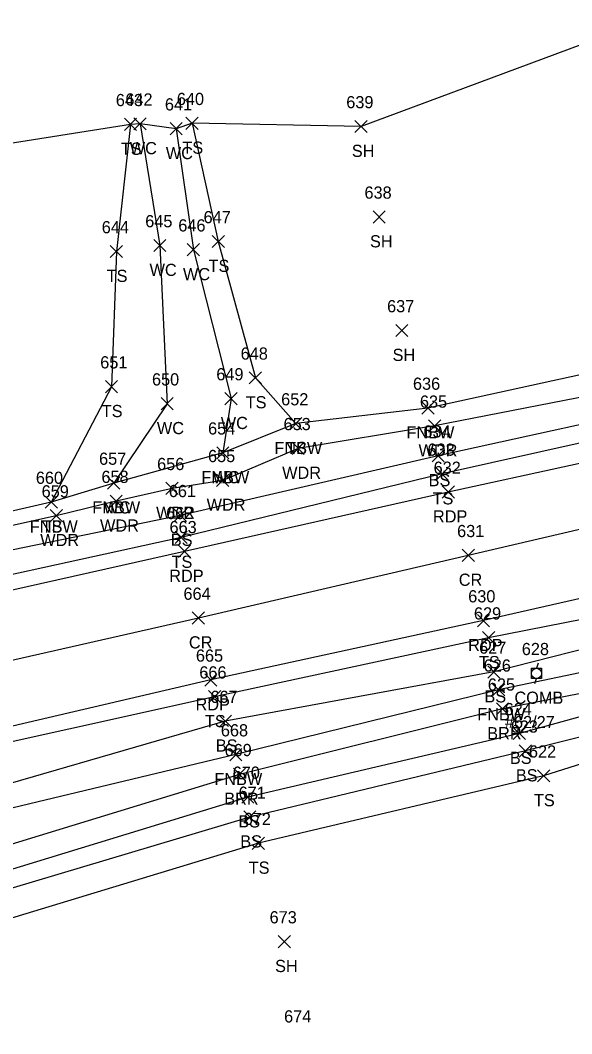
# Model space of a CAD drawing. Extents: x 1443590 to 1445966, y 578314 to 580556.
# Drawn here: x 1445644.9 to 1445735.4, y 579127.8 to 579294.3 of the extents above; entities that cross this region are included whole.
import ezdxf

# ---------------------------------------------------------------- set-up
doc = ezdxf.new("R2010")
doc.units = 0
for name, color, linetype in [('L_A', 7, 'Continuous'), ('L_I', 7, 'Continuous'), ('L_TIC', 7, 'Continuous'), ('LABL', 7, 'Continuous'), ('LAWA', 7, 'Continuous'), ('LAWE', 7, 'Continuous'), ('LELB', 7, 'Continuous'), ('LFNC', 7, 'Continuous'), ('LSOGP', 7, 'Continuous'), ('P_A', 7, 'Continuous'), ('P_I', 7, 'Continuous'), ('P_TIC', 7, 'Continuous'), ('PET', 7, 'Continuous'), ('PRC', 7, 'Continuous'), ('U_A', 7, 'Continuous'), ('U_C', 7, 'Continuous'), ('U_I', 7, 'Continuous'), ('UP', 7, 'Continuous')]:
    doc.layers.add(name, color=color, linetype=linetype)

msp = doc.modelspace()

# ---------------------------------------------------------------- linework, layer by layer
at = {"layer": 'L_TIC'}
for points in [[(1445662, 579276.18), (1445664, 579278.18)], [(1445664, 579276.18), (1445662, 579278.18)], [(1445663.57, 579276.28), (1445665.57, 579278.28)], [(1445665.57, 579276.28), (1445663.57, 579278.28)], [(1445669.49, 579275.47), (1445671.49, 579277.47)], [(1445671.49, 579275.47), (1445669.49, 579277.47)], [(1445669.49, 579275.47), (1445671.49, 579277.47)], [(1445671.49, 579275.47), (1445669.49, 579277.47)], [(1445672.11, 579276.36), (1445674.11, 579278.36)], [(1445674.11, 579276.36), (1445672.11, 579278.36)], [(1445699.85, 579275.83), (1445701.85, 579277.83)], [(1445701.85, 579275.83), (1445699.85, 579277.83)], [(1445702.83, 579260.98), (1445704.83, 579262.98)], [(1445704.83, 579260.98), (1445702.83, 579262.98)], [(1445676.41, 579256.95), (1445678.41, 579258.95)], [(1445678.41, 579256.95), (1445676.41, 579258.95)], [(1445659.68, 579255.3), (1445661.68, 579257.3)], [(1445661.68, 579255.3), (1445659.68, 579257.3)], [(1445666.83, 579256.28), (1445668.83, 579258.28)], [(1445668.83, 579256.28), (1445666.83, 579258.28)], [(1445672.32, 579255.59), (1445674.32, 579257.59)], [(1445674.32, 579255.59), (1445672.32, 579257.59)], [(1445706.54, 579242.32), (1445708.54, 579244.32)], [(1445708.54, 579242.32), (1445706.54, 579244.32)], [(1445682.5, 579234.54), (1445684.5, 579236.54)], [(1445684.5, 579234.54), (1445682.5, 579236.54)], [(1445658.87, 579233.1), (1445660.87, 579235.1)], [(1445660.87, 579233.1), (1445658.87, 579235.1)], [(1445668.03, 579230.3), (1445670.03, 579232.3)], [(1445670.03, 579230.3), (1445668.03, 579232.3)], [(1445678.51, 579231.14), (1445680.51, 579233.14)], [(1445680.51, 579231.14), (1445678.51, 579233.14)], [(1445710.84, 579229.59), (1445712.84, 579231.59)], [(1445712.84, 579229.59), (1445710.84, 579231.59)], [(1445689.15, 579227.03), (1445691.15, 579229.03)], [(1445691.15, 579227.03), (1445689.15, 579229.03)], [(1445689.15, 579227.03), (1445691.15, 579229.03)], [(1445691.15, 579227.03), (1445689.15, 579229.03)], [(1445711.93, 579226.65), (1445713.93, 579228.65)], [(1445713.93, 579226.65), (1445711.93, 579228.65)], [(1445677.15, 579222.24), (1445679.15, 579224.24)], [(1445679.15, 579222.24), (1445677.15, 579224.24)], [(1445677.15, 579222.24), (1445679.15, 579224.24)], [(1445679.15, 579222.24), (1445677.15, 579224.24)], [(1445689.54, 579222.96), (1445691.54, 579224.96)], [(1445691.54, 579222.96), (1445689.54, 579224.96)], [(1445712.51, 579221.75), (1445714.51, 579223.75)], [(1445714.51, 579221.75), (1445712.51, 579223.75)], [(1445713.18, 579218.76), (1445715.18, 579220.76)], [(1445715.18, 579218.76), (1445713.18, 579220.76)], [(1445659.25, 579217.27), (1445661.25, 579219.27)], [(1445661.25, 579217.27), (1445659.25, 579219.27)], [(1445659.25, 579217.27), (1445661.25, 579219.27)], [(1445661.25, 579217.27), (1445659.25, 579219.27)], [(1445677.14, 579217.71), (1445679.14, 579219.71)], [(1445679.14, 579217.71), (1445677.14, 579219.71)], [(1445668.83, 579216.4), (1445670.83, 579218.4)], [(1445670.83, 579216.4), (1445668.83, 579218.4)], [(1445649, 579214.14), (1445651, 579216.14)], [(1445651, 579214.14), (1445649, 579216.14)], [(1445649, 579214.14), (1445651, 579216.14)], [(1445651, 579214.14), (1445649, 579216.14)], [(1445659.64, 579214.29), (1445661.64, 579216.29)], [(1445661.64, 579214.29), (1445659.64, 579216.29)], [(1445649.82, 579211.91), (1445651.82, 579213.91)], [(1445651.82, 579211.91), (1445649.82, 579213.91)], [(1445670.18, 579211.96), (1445672.18, 579213.96)], [(1445672.18, 579211.96), (1445670.18, 579213.96)], [(1445670.32, 579208.34), (1445672.32, 579210.34)], [(1445672.32, 579208.34), (1445670.32, 579210.34)], [(1445720.8, 579191.86), (1445722.8, 579193.86)], [(1445722.8, 579191.86), (1445720.8, 579193.86)], [(1445721.66, 579186.24), (1445723.66, 579188.24)], [(1445723.66, 579186.24), (1445721.66, 579188.24)], [(1445675.81, 579182.17), (1445677.81, 579184.17)], [(1445677.81, 579182.17), (1445675.81, 579184.17)], [(1445722.45, 579183.3), (1445724.45, 579185.3)], [(1445724.45, 579183.3), (1445722.45, 579185.3)], [(1445723.08, 579180.18), (1445725.08, 579182.18)], [(1445725.08, 579180.18), (1445723.08, 579182.18)], [(1445677.57, 579178.16), (1445679.57, 579180.16)], [(1445679.57, 579178.16), (1445677.57, 579180.16)], [(1445725.85, 579176.14), (1445727.85, 579178.14)], [(1445727.85, 579176.14), (1445725.85, 579178.14)], [(1445679.3, 579172.66), (1445681.3, 579174.66)], [(1445681.3, 579172.66), (1445679.3, 579174.66)], [(1445726.83, 579173.27), (1445728.83, 579175.27)], [(1445728.83, 579173.27), (1445726.83, 579175.27)], [(1445679.91, 579169.42), (1445681.91, 579171.42)], [(1445681.91, 579169.42), (1445679.91, 579171.42)], [(1445729.83, 579169.18), (1445731.83, 579171.18)], [(1445731.83, 579169.18), (1445729.83, 579171.18)], [(1445681.27, 579165.7), (1445683.27, 579167.7)], [(1445683.27, 579165.7), (1445681.27, 579167.7)], [(1445681.59, 579162.41), (1445683.59, 579164.41)], [(1445683.59, 579162.41), (1445681.59, 579164.41)], [(1445683, 579158.1), (1445685, 579160.1)], [(1445685, 579158.1), (1445683, 579160.1)], [(1445687.25, 579141.95), (1445689.25, 579143.95)], [(1445689.25, 579141.95), (1445687.25, 579143.95)]]:
    msp.add_lwpolyline(points, dxfattribs=at)
at = {"layer": 'LABL'}
msp.add_lwpolyline([(1445906.55, 579212.65), (1445879.71, 579204.72), (1445850.58, 579198.62), (1445810.71, 579192.45), (1445767.71, 579189.73), (1445724.08, 579181.18), (1445680.91, 579170.42), (1445633.84, 579155.99), (1445592.6, 579145.22), (1445551.97, 579134.61), (1445508.87, 579124.99), (1445465.31, 579114.87), (1445423.98, 579104.34)], dxfattribs=at)
at = {"layer": 'LAWA'}
msp.add_lwpolyline([(1445940.22, 579284.43), (1445885.83, 579272.36), (1445844.44, 579262.69), (1445827.48, 579258.91), (1445796.71, 579245.71), (1445755.59, 579235.98), (1445712.93, 579227.65), (1445690.54, 579223.96), (1445678.14, 579218.71), (1445669.83, 579217.4), (1445660.64, 579215.29), (1445650.82, 579212.91), (1445620.88, 579206.25), (1445585.32, 579198.49), (1445581.88, 579199.68), (1445534.95, 579191.15), (1445499.12, 579184.35), (1445452.48, 579169.9), (1445413.76, 579163.53), (1445389.98, 579158.81), (1445383.55, 579156.95)], dxfattribs=at)
at = {"layer": 'LAWE'}
for points in [[(1445670.49, 579276.47), (1445664.57, 579277.28), (1445667.83, 579257.28), (1445669.03, 579231.3), (1445660.25, 579218.27)], [(1445670.49, 579276.47), (1445673.32, 579256.59), (1445679.51, 579232.14), (1445678.15, 579223.24)]]:
    msp.add_lwpolyline(points, dxfattribs=at)
at = {"layer": 'LELB'}
for points in [[(1445663, 579277.18), (1445660.68, 579256.3), (1445659.87, 579234.1), (1445650, 579215.14)], [(1445673.11, 579277.36), (1445677.41, 579257.95), (1445683.5, 579235.54), (1445690.15, 579228.03)], [(1445942.28, 579274.76), (1445889.96, 579263.07), (1445844.03, 579252.87), (1445798.37, 579240.83), (1445754.95, 579231.82), (1445713.51, 579222.75), (1445671.18, 579212.96), (1445621.87, 579202.82), (1445582.2, 579193.33), (1445537.64, 579181.65), (1445500.79, 579174.99), (1445454.59, 579163.7), (1445413.89, 579156.57), (1445390.87, 579153.03), (1445388.01, 579152.33), (1445386.99, 579153.05), (1445384.05, 579149.01)], [(1445942.54, 579272.88), (1445891.62, 579260.69), (1445844.68, 579249.92), (1445798.84, 579238.44), (1445755.18, 579228.94), (1445714.18, 579219.76), (1445671.32, 579209.34), (1445621.86, 579198.5), (1445582.62, 579189.65), (1445538.19, 579178.91), (1445501.35, 579171.14), (1445454.81, 579160.63), (1445415.54, 579151.91), (1445387.13, 579144.4), (1445381, 579142.46), (1445332.01, 579134.76), (1445286.79, 579125.14)], [(1445885.78, 579229.39), (1445850.36, 579221.75), (1445806.08, 579211.12), (1445764.21, 579197.81), (1445722.66, 579187.24), (1445678.57, 579179.16), (1445630.17, 579165.14), (1445590.01, 579156.78), (1445545.78, 579146.09), (1445506.67, 579139.71), (1445463.39, 579125.06), (1445422.67, 579116.07), (1445395.65, 579110.15), (1445393.02, 579109.29)], [(1445806.08, 579211.12), (1445762.42, 579200.85), (1445721.8, 579192.86), (1445676.81, 579183.17), (1445628.91, 579172.51), (1445588.96, 579161.55), (1445544.94, 579151.67), (1445505.74, 579144.31), (1445461.73, 579132.54), (1445420.98, 579122.48), (1445392.8, 579116.72), (1445384.72, 579116.17), (1445337.84, 579106.44), (1445294.36, 579095.47), (1445264.43, 579088.86), (1445254.07, 579086.81), (1445243.15, 579080.33), (1445227.05, 579067.57), (1445218.63, 579054.58), (1445214.55, 579043.43)], [(1445767.71, 579189.73), (1445769.55, 579182.93), (1445765.47, 579181.13), (1445730.83, 579170.18), (1445684, 579159.1), (1445636.58, 579144.74), (1445595.78, 579133.7), (1445555.1, 579121.04), (1445510.62, 579111.48), (1445467.9, 579100.48), (1445424.67, 579092.13), (1445397.59, 579082.57), (1445383.73, 579074.7), (1445374.6, 579053.01), (1445370.93, 579034.72)], [(1445763.45, 579187.19), (1445726.85, 579177.14), (1445682.27, 579166.7), (1445634.8, 579152.14), (1445594.22, 579140.59), (1445552.72, 579130.37), (1445509.46, 579119.23), (1445465.25, 579110.19), (1445423.33, 579100.85), (1445394.74, 579092.28), (1445387.84, 579092.34), (1445387.39, 579099.59), (1445390.91, 579104.48), (1445390.5, 579108.7), (1445390.05, 579112.49), (1445388.46, 579111.83), (1445389.06, 579108.23), (1445388.43, 579106.79), (1445384.9, 579102.1), (1445382.74, 579094.99), (1445374.47, 579077.54), (1445367.34, 579057.59), (1445362.91, 579033.07)], [(1445763.45, 579187.19), (1445764.56, 579183.55), (1445727.83, 579174.27), (1445682.59, 579163.41), (1445635.26, 579149.24), (1445594.61, 579136.52), (1445553.39, 579126.28), (1445509.79, 579116), (1445466.32, 579104.81), (1445423.92, 579095.99), (1445394.53, 579088.21), (1445383.79, 579087.03), (1445379.06, 579077.34), (1445369.46, 579055.39), (1445365.9, 579033.98)]]:
    msp.add_lwpolyline(points, dxfattribs=at)
at = {"layer": 'LFNC'}
for points in [[(1445795.85, 579248.54), (1445764.2, 579243.23), (1445754.13, 579239.83), (1445711.84, 579230.59), (1445690.15, 579228.03), (1445678.15, 579223.24), (1445660.25, 579218.27), (1445650, 579215.14), (1445620.71, 579208.42), (1445581.88, 579199.68), (1445535.48, 579187.73), (1445499.96, 579180.85), (1445452.48, 579169.9)], [(1445902.84, 579225.05), (1445852.13, 579215.87), (1445807.61, 579202.61), (1445766.11, 579193.25), (1445723.45, 579184.3), (1445680.3, 579173.66), (1445630.64, 579161.81), (1445590.42, 579152.26), (1445545.94, 579141.53), (1445509.41, 579134.37)]]:
    msp.add_lwpolyline(points, dxfattribs=at)
at = {"layer": 'LSOGP'}
msp.add_lwpolyline([(1445747.83, 579294.28), (1445700.85, 579276.83), (1445673.11, 579277.36), (1445670.49, 579276.47), (1445664.57, 579277.29), (1445663, 579277.18), (1445615.49, 579269.64), (1445576.29, 579264.33), (1445527.65, 579251.11), (1445503.6, 579243.89), (1445464.03, 579240.66)], dxfattribs=at)
at = {"layer": 'P_TIC'}
for points in [[(1445714.18, 579215.79), (1445716.18, 579217.79)], [(1445716.18, 579215.79), (1445714.18, 579217.79)], [(1445670.87, 579206.04), (1445672.87, 579208.04)], [(1445672.87, 579206.04), (1445670.87, 579208.04)], [(1445717.47, 579205.39), (1445719.47, 579207.39)], [(1445719.47, 579205.39), (1445717.47, 579207.39)], [(1445673.15, 579195.1), (1445675.15, 579197.1)], [(1445675.15, 579195.1), (1445673.15, 579197.1)], [(1445719.95, 579194.67), (1445721.95, 579196.67)], [(1445721.95, 579194.67), (1445719.95, 579196.67)], [(1445675.19, 579184.93), (1445677.19, 579186.93)], [(1445677.19, 579184.93), (1445675.19, 579186.93)]]:
    msp.add_lwpolyline(points, dxfattribs=at)
at = {"layer": 'PET'}
for points in [[(1445943.14, 579270.25), (1445892.4, 579257.65), (1445845.31, 579246.81), (1445799.52, 579235.75), (1445755.35, 579225.54), (1445715.18, 579216.79), (1445671.87, 579207.04), (1445622.31, 579195.93), (1445583.17, 579187.01), (1445538.83, 579176.4), (1445501.67, 579168.43), (1445455.4, 579157.53)], [(1445949.39, 579249.16), (1445926.73, 579244.22), (1445898.7, 579237.56), (1445849.3, 579225.79), (1445805.07, 579215.02), (1445759.26, 579204.38), (1445720.95, 579195.67), (1445676.19, 579185.93), (1445628.6, 579174.84), (1445587.96, 579165.75), (1445544.25, 579155.66), (1445505.3, 579147.27), (1445460.87, 579137.08)]]:
    msp.add_lwpolyline(points, dxfattribs=at)
at = {"layer": 'PRC'}
msp.add_lwpolyline([(1445946.61, 579260.36), (1445895.63, 579247.77), (1445847, 579236.09), (1445802.53, 579225.56), (1445757.14, 579215.42), (1445718.47, 579206.39), (1445674.15, 579196.1), (1445625.6, 579185.05), (1445585.49, 579175.81), (1445541.72, 579165.83), (1445503.37, 579157.52), (1445457.64, 579146.91)], dxfattribs=at)
at = {"layer": 'UP'}
for p, q in [((1445728.82, 579186.18), (1445728.82, 579187.85)), ((1445728.82, 579187.85), (1445730.49, 579187.85)), ((1445729.91, 579188.68), (1445729.66, 579187.85)), ((1445730.49, 579187.85), (1445730.49, 579186.18)), ((1445730.49, 579186.18), (1445728.82, 579186.18)), ((1445729.41, 579185.35), (1445729.66, 579186.18)), ((1445729.66, 579187.01), (1445729.66, 579187.01))]:
    msp.add_line(p, q, dxfattribs=at)
msp.add_circle((1445729.66, 579187.01), 0.833, dxfattribs=at)

# ---------------------------------------------------------------- texts
at = {"layer": 'L_A'}
for s, p in [('TS', (1445661.41, 579272.18)), ('WC', (1445662.88, 579272.28)), ('TS', (1445671.52, 579272.36)), ('SH', (1445699.34, 579271.83)), ('WC', (1445668.8, 579271.47)), ('WC', (1445668.8, 579271.47)), ('SH', (1445702.32, 579256.98)), ('WC', (1445666.13, 579252.28)), ('TS', (1445675.82, 579252.95)), ('TS', (1445659.09, 579251.3)), ('WC', (1445671.62, 579251.59)), ('SH', (1445706.03, 579238.32)), ('TS', (1445681.91, 579230.54)), ('TS', (1445658.28, 579229.1)), ('WC', (1445677.82, 579227.14)), ('WC', (1445667.33, 579226.3)), ('FNBW', (1445708.31, 579225.59)), ('FNBW', (1445686.62, 579223.03)), ('TS', (1445688.56, 579223.03)), ('WDR', (1445710.29, 579222.65)), ('WDR', (1445687.9, 579218.96)), ('FNBW', (1445674.63, 579218.24)), ('WC', (1445676.46, 579218.24)), ('BS', (1445711.95, 579217.75)), ('WDR', (1445675.5, 579213.71)), ('TS', (1445712.59, 579214.76)), ('FNBW', (1445656.72, 579213.27)), ('WC', (1445658.55, 579213.27)), ('WDR', (1445667.2, 579212.4)), ('FNBW', (1445646.47, 579210.14)), ('TS', (1445648.41, 579210.14)), ('WDR', (1445658, 579210.29)), ('WDR', (1445648.18, 579207.91)), ('BS', (1445669.62, 579207.96)), ('TS', (1445669.73, 579204.34)), ('TS', (1445720.21, 579187.86)), ('BS', (1445721.11, 579182.24)), ('FNBW', (1445719.93, 579179.3)), ('TS', (1445675.22, 579178.17)), ('BRR', (1445721.57, 579176.18)), ('BS', (1445677.01, 579174.16)), ('BS', (1445725.29, 579172.14)), ('FNBW', (1445676.77, 579168.66)), ('BS', (1445726.27, 579169.27)), ('BRR', (1445678.4, 579165.42)), ('TS', (1445729.24, 579165.18)), ('BS', (1445680.71, 579161.7)), ('BS', (1445681.03, 579158.41)), ('TS', (1445682.41, 579154.1)), ('SH', (1445686.74, 579137.95))]:
    msp.add_text(s, height=2, dxfattribs=at).set_placement(p)
at = {"layer": 'L_I'}
for s, p in [('643', (1445660.59, 579280.18)), ('642', (1445662.16, 579280.28)), ('640', (1445670.61, 579280.36)), ('641', (1445668.65, 579279.47)), ('641', (1445668.65, 579279.47)), ('639', (1445698.43, 579279.83)), ('638', (1445701.42, 579264.98)), ('645', (1445665.42, 579260.28)), ('647', (1445675, 579260.95)), ('644', (1445658.28, 579259.3)), ('646', (1445670.85, 579259.59)), ('637', (1445705.13, 579246.32)), ('648', (1445681.09, 579238.54)), ('651', (1445658.03, 579237.1)), ('649', (1445677.09, 579235.14)), ('650', (1445666.53, 579234.3)), ('636', (1445709.38, 579233.59)), ('652', (1445687.74, 579231.03)), ('652', (1445687.74, 579231.03)), ('635', (1445710.52, 579230.65)), ('653', (1445688.13, 579226.96)), ('654', (1445675.74, 579226.24)), ('654', (1445675.74, 579226.24)), ('634', (1445711.1, 579225.75)), ('655', (1445675.73, 579221.71)), ('633', (1445711.77, 579222.76)), ('657', (1445657.84, 579221.27)), ('657', (1445657.84, 579221.27)), ('656', (1445667.37, 579220.4)), ('660', (1445647.46, 579218.14)), ('660', (1445647.46, 579218.14)), ('658', (1445658.23, 579218.29)), ('659', (1445648.41, 579215.91)), ('661', (1445669.29, 579215.96)), ('662', (1445668.86, 579212.34)), ('629', (1445719.39, 579195.86)), ('627', (1445720.25, 579190.24)), ('626', (1445720.99, 579187.3)), ('666', (1445674.3, 579186.17)), ('625', (1445721.67, 579184.18)), ('667', (1445676.11, 579182.16)), ('624', (1445724.44, 579180.14)), ('623', (1445725.42, 579177.27)), ('668', (1445677.84, 579176.66)), ('669', (1445678.45, 579173.42)), ('622', (1445728.42, 579173.18)), ('670', (1445679.78, 579169.7)), ('671', (1445680.75, 579166.41)), ('672', (1445681.59, 579162.1)), ('673', (1445685.84, 579145.95)), ('674', (1445688.22, 579129.67))]:
    msp.add_text(s, height=2, dxfattribs=at).set_placement(p)
at = {"layer": 'P_A'}
for s, p in [('RDP', (1445712.66, 579211.79)), ('RDP', (1445669.36, 579202.04)), ('CR', (1445716.9, 579201.39)), ('CR', (1445672.59, 579191.1)), ('RDP', (1445718.44, 579190.67)), ('RDP', (1445673.68, 579180.93))]:
    msp.add_text(s, height=2, dxfattribs=at).set_placement(p)
at = {"layer": 'P_I'}
for s, p in [('632', (1445712.77, 579219.79)), ('663', (1445669.41, 579210.04)), ('631', (1445716.63, 579209.39)), ('664', (1445671.7, 579199.1)), ('630', (1445718.45, 579198.67)), ('665', (1445673.74, 579188.93))]:
    msp.add_text(s, height=2, dxfattribs=at).set_placement(p)
at = {"layer": 'U_A'}
msp.add_text('COMB', height=2, dxfattribs=at).set_placement((1445726.04, 579182.01))
at = {"layer": 'U_C'}
msp.add_text('#62/27', height=2, dxfattribs=at).set_placement((1445724.48, 579178.01))
at = {"layer": 'U_I'}
msp.add_text('628', height=2, dxfattribs=at).set_placement((1445727.25, 579190.01))

doc.saveas('drawing.dxf')
